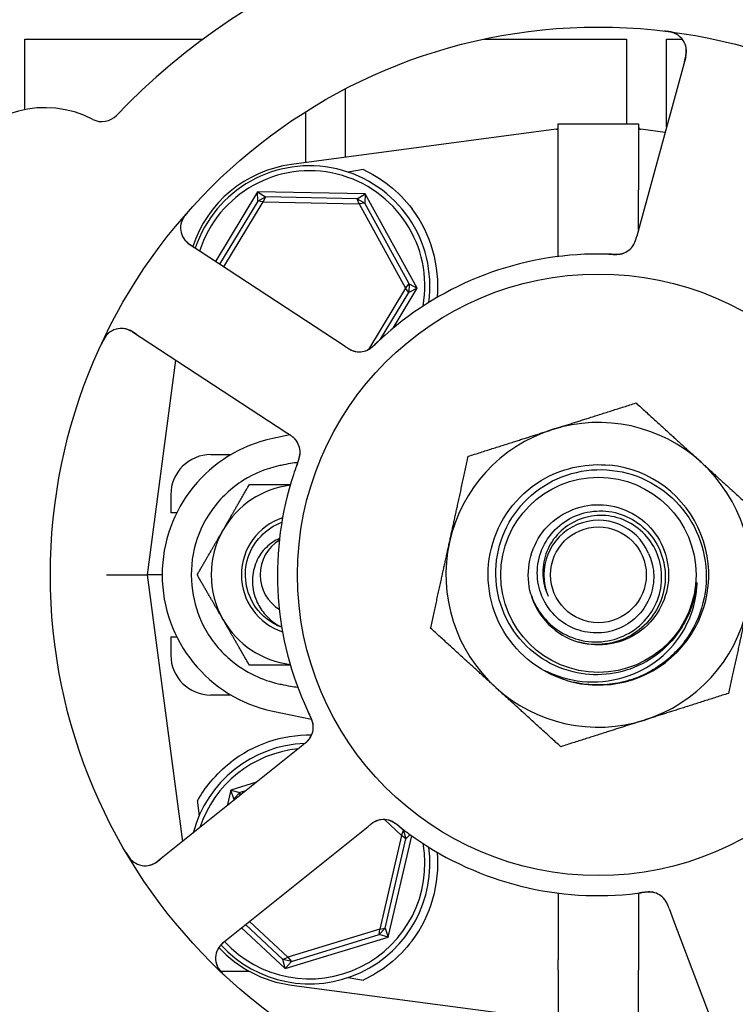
# Model space of a CAD drawing. Header units: inches. Extents: x 24 to 1128, y -69 to 748.
# Tile 625 of 656: x 740.16 to 742.39, y 606.33 to 609.4. Entities that reach past the tile are written whole.
import ezdxf

# ---------------------------------------------------------------- set-up
doc = ezdxf.new("R2010")
doc.units = ezdxf.units.IN
doc.header["$LTSCALE"] = 32
doc.header["$MEASUREMENT"] = 0
doc.layers.add('Visible (ANSI)', color=7, linetype='Continuous', lineweight=30)

msp = doc.modelspace()

# ---------------------------------------------------------------- linework, layer by layer
at = {"layer": 'Visible (ANSI)'}
for p, q in [((740.17313, 609.11849), (740.17313, 609.33853)), ((740.17313, 609.33853), (740.72912, 609.33853)), ((741.60478, 609.33853), (742.04813, 609.33853)), ((742.04813, 609.33853), (742.04813, 609.07478)), ((742.17313, 609.06487), (742.17313, 609.33853)), ((742.17313, 609.33853), (742.22153, 609.33853)), ((742.23274, 609.28339), (742.09081, 608.76308)), ((741.17313, 608.96994), (741.17313, 609.18357)), ((741.04813, 609.11173), (741.04813, 608.9533)), ((741.82889, 609.05724), (741.00401, 608.94743)), ((741.83567, 608.90117), (741.83567, 609.07478)), ((741.83567, 609.07478), (742.08567, 609.07478)), ((742.08567, 609.07478), (742.08567, 608.90117)), ((742.1683, 609.04714), (742.09245, 609.05724)), ((741.83539, 608.66065), (741.83539, 608.86907)), ((742.08595, 608.74526), (742.08595, 608.86907)), ((740.8988, 608.8625), (740.76751, 608.64537)), ((740.8988, 608.8625), (740.92313, 608.84637)), ((740.89942, 608.83332), (740.8988, 608.8625)), ((741.23432, 608.85569), (740.8988, 608.8625)), ((740.89942, 608.83332), (740.92313, 608.84637)), ((740.92313, 608.84637), (740.91621, 608.83089)), ((741.20936, 608.84057), (740.92313, 608.84637)), ((741.20936, 608.84057), (741.23432, 608.85569)), ((741.20936, 608.84057), (741.23252, 608.82657)), ((741.21565, 608.82482), (741.20936, 608.84057)), ((741.23432, 608.85569), (741.23252, 608.82657)), ((741.39619, 608.56173), (741.23432, 608.85569)), ((740.89942, 608.83332), (740.78058, 608.6368)), ((740.79366, 608.62822), (740.91621, 608.83089)), ((740.91621, 608.83089), (740.89942, 608.83332)), ((740.91621, 608.83089), (741.21565, 608.82482)), ((741.23252, 608.82657), (741.21565, 608.82482)), ((741.21565, 608.82482), (741.36011, 608.56246)), ((741.37061, 608.57578), (741.23252, 608.82657)), ((742.09081, 608.76308), (742.08031, 608.72458)), ((741.13814, 608.4023), (740.68715, 608.69807)), ((741.36011, 608.56246), (741.24439, 608.3711)), ((741.32074, 608.43696), (741.39619, 608.56173)), ((741.36011, 608.56246), (741.37061, 608.57578)), ((741.37006, 608.54872), (741.36011, 608.56246)), ((741.37061, 608.57578), (741.37006, 608.54872)), ((741.39619, 608.56173), (741.37006, 608.54872)), ((741.37061, 608.57578), (741.39619, 608.56173)), ((741.28184, 608.40282), (741.37006, 608.54872)), ((740.50892, 608.42631), (740.95991, 608.13053)), ((741.17149, 608.38043), (741.13814, 608.4023)), ((740.64354, 608.33802), (740.55442, 607.66853)), ((740.95991, 608.13053), (740.99328, 608.10865)), ((740.99932, 608.10466), (740.94612, 608.09345)), ((740.75349, 608.04353), (740.8167, 608.04353)), ((740.62849, 607.91853), (740.62849, 607.86228)), ((740.64704, 607.86228), (740.62849, 607.86228)), ((740.42832, 607.66853), (740.55442, 607.66853)), ((740.60142, 607.66853), (740.55442, 607.66853)), ((740.55442, 607.66853), (740.66507, 606.83734)), ((740.62849, 607.47478), (740.64704, 607.47478)), ((740.62849, 607.47478), (740.62849, 607.41853)), ((740.8167, 607.29353), (740.75349, 607.29353)), ((740.94612, 607.24361), (741.06684, 607.21817)), ((741.03974, 607.13797), (741.00864, 607.11301)), ((741.00864, 607.11301), (740.58798, 606.77549)), ((740.81534, 606.99751), (740.8041, 606.94889)), ((740.89499, 607.02182), (740.81534, 606.99751)), ((740.81534, 606.99751), (740.84348, 606.98976)), ((740.82501, 606.96998), (740.81534, 606.99751)), ((740.86213, 606.99545), (740.84348, 606.98976)), ((740.82501, 606.96998), (740.82379, 606.96469)), ((740.82501, 606.96998), (740.84348, 606.98976)), ((740.83186, 606.97117), (740.82501, 606.96998)), ((740.84348, 606.98976), (740.84243, 606.97965)), ((741.29389, 606.90565), (741.34712, 606.85596)), ((741.21203, 606.85952), (741.24315, 606.88449)), ((741.35296, 606.87189), (741.33763, 606.8862)), ((741.34712, 606.85596), (741.35296, 606.87189)), ((741.35296, 606.87189), (741.36086, 606.84601)), ((741.35296, 606.87189), (741.35729, 606.87108)), ((740.79137, 606.522), (741.21203, 606.85952)), ((741.34712, 606.85596), (741.27962, 606.56417)), ((741.29633, 606.56708), (741.36086, 606.84601)), ((741.306, 606.53955), (741.379, 606.8551)), ((741.36086, 606.84601), (741.34712, 606.85596)), ((741.37385, 606.85881), (741.36086, 606.84601)), ((741.83539, 606.67641), (741.83539, 606.46799)), ((742.08595, 606.67641), (742.08595, 606.46799)), ((742.18068, 606.62872), (742.19481, 606.59143)), ((740.84918, 606.56838), (740.98503, 606.44158)), ((740.86149, 606.57826), (740.97767, 606.46982)), ((740.99316, 606.47674), (740.8738, 606.58814)), ((741.27962, 606.56417), (740.99316, 606.47674)), ((741.29633, 606.56708), (741.27786, 606.5473)), ((741.27786, 606.5473), (741.27962, 606.56417)), ((741.27962, 606.56417), (741.29633, 606.56708)), ((741.29633, 606.56708), (741.306, 606.53955)), ((742.19481, 606.59143), (742.38582, 606.08706)), ((740.98503, 606.44158), (741.306, 606.53955)), ((741.00404, 606.46372), (741.27786, 606.5473)), ((741.306, 606.53955), (741.27786, 606.5473)), ((740.97767, 606.46982), (740.99316, 606.47674)), ((740.99316, 606.47674), (741.00404, 606.46372)), ((741.00404, 606.46372), (740.97767, 606.46982)), ((740.98503, 606.44158), (740.97767, 606.46982)), ((741.00404, 606.46372), (740.98503, 606.44158)), ((740.78328, 606.43228), (740.78328, 606.43228)), ((740.87367, 606.43228), (740.78398, 606.43228)), ((741.83567, 606.43589), (741.83567, 606.26228)), ((742.08567, 606.26228), (742.08567, 606.43589)), ((741.00401, 606.38963), (741.82889, 606.27982))]:
    msp.add_line(p, q, dxfattribs=at)
for radius in [1.7075, 0.9375, 0.30408, 0.14917]:
    msp.add_circle((741.96067, 607.66853), radius, dxfattribs=at)
for centre, radius, start, end in [((741.96067, 607.66853), 2.075, 84.99965, 136.48395), ((742.17245, 609.29984), 0.0625, 344.7418, 82.60325), ((740.23599, 608.79963), 0.325, 62.66113, 230.82247), ((740.41395, 609.14385), 0.0625, 242.66113, 316.3534), ((741.82786, 609.06498), 0.00781, 277.58266, 0), ((742.09348, 609.06498), 0.00781, 180, 262.41734), ((741.05349, 608.57571), 0.375, 97.58266, 161.98149), ((741.06067, 608.56853), 0.375, 352.17396, 161.65611), ((741.06067, 608.56853), 0.35938, 350.02465, 162.32065), ((741.06067, 608.56853), 0.4, 355.00108, 37.02739), ((740.72143, 608.75034), 0.0625, 138.88035, 236.7418), ((742.01688, 608.72954), 0.0625, 287.2706, 328.30345), ((741.96067, 607.66853), 1, 89.83299, 131.65061), ((740.47464, 608.37404), 0.0625, 56.7418, 154.60325), ((741.21574, 608.42615), 0.0625, 254.31583, 294.22862), ((741.96067, 607.66853), 0.475, 47.64769, 107.64769), ((741.96067, 607.66853), 0.475, 107.64769, 167.64769), ((741.03567, 607.66853), 0.43425, 101.9007, 258.0993), ((740.96896, 608.04986), 0.0625, 359.2706, 40.30345), ((740.75349, 607.91853), 0.125, 90, 180), ((741.96067, 607.66853), 0.34375, 256.81176, 84.08625), ((741.96067, 607.66853), 0.34375, 256.81176, 84.08625), ((741.96067, 607.66853), 0.475, 347.64769, 47.64769), ((741.96067, 607.66853), 1, 161.83299, 203.65061), ((741.03567, 607.66853), 0.2815, 97.18473, 150), ((741.03567, 607.66853), 0.18733, 108.38115, 251.61885), ((741.96067, 607.66853), 0.17, 22.97308, 202.97308), ((741.03567, 607.66853), 0.2815, 150, 210), ((741.03567, 607.66853), 0.12866, 122.48137, 237.51863), ((741.03567, 607.66853), 0.12866, 122.48137, 237.51863), ((741.96067, 607.66853), 0.475, 167.64769, 227.64769), ((741.96067, 607.66853), 0.21875, 196.09118, 253.65421), ((741.96067, 607.66853), 0.475, 287.64769, 347.64769), ((741.03567, 607.66853), 0.2815, 210, 262.81527), ((740.75349, 607.41853), 0.125, 180, 270), ((741.96067, 607.66853), 0.34375, 252.85926, 256.81176), ((741.96067, 607.66853), 0.475, 227.64769, 287.64769), ((741.00993, 607.19418), 0.0625, 326.31583, 6.22862), ((741.06067, 606.76853), 0.4, 89.10653, 128.18136), ((741.06067, 606.76853), 0.375, 92.20116, 165.29323), ((741.06067, 606.76853), 0.35938, 95.69755, 161.78605), ((741.29155, 606.84319), 0.0625, 71.2706, 112.30345), ((741.96067, 607.66853), 1, 233.83299, 275.65061), ((741.06067, 606.76853), 0.375, 222.58331, 7.82604), ((741.06067, 606.76853), 0.35938, 222.5485, 9.97535), ((740.54886, 606.82424), 0.0625, 210.88035, 308.7418), ((741.06067, 606.76853), 0.4, 322.97261, 4.99892), ((742.11801, 606.61774), 0.0625, 38.31583, 78.22862), ((740.35197, 606.37779), 0.325, 134.66113, 302.82247), ((740.83048, 606.47325), 0.0625, 128.7418, 226.60325), ((741.05349, 606.76135), 0.375, 222.75403, 262.41734)]:
    msp.add_arc(centre, radius, start, end, dxfattribs=at)
for centre, major_axis, start_param, end_param in [((744.0705, 609.16649), (-4.33091, -0.57653), 5.4224411, 5.4369311), ((744.0705, 606.17057), (-4.33091, 0.57653), 0.8462542, 0.8607442)]:
    msp.add_ellipse(centre, major_axis=major_axis, ratio=0.0429148, start_param=start_param, end_param=end_param, dxfattribs=at)
for points, knots in [([(742.20603, 609.35255), (742.20556, 609.35284), (742.20494, 609.35321), (742.20276, 609.35442), (742.20098, 609.35532), (742.19724, 609.35689), (742.19555, 609.35753), (742.19139, 609.3589), (742.18877, 609.35965), (742.18377, 609.36085), (742.18136, 609.36135), (742.17634, 609.36225), (742.17369, 609.36265), (742.16951, 609.36321), (742.16793, 609.36341), (742.16631, 609.3636)], [0.10313051, 0.10313051, 0.10313051, 0.10313051, 0.11603195, 0.11603195, 0.14472133, 0.14472133, 0.16305354, 0.16305354, 0.18481804, 0.18481804, 0.20320409, 0.20320409, 0.22373688, 0.22373688, 0.23709217, 0.23709217, 0.23709217, 0.23709217]), ([(742.2284, 609.26749), (742.22857, 609.26809), (742.22873, 609.26869), (742.22927, 609.27066), (742.22964, 609.27203), (742.23136, 609.27857), (742.23252, 609.28362), (742.23388, 609.2917), (742.23427, 609.29509), (742.23472, 609.30365), (742.23427, 609.30883), (742.23366, 609.31237), (742.2336, 609.31271), (742.23354, 609.31302)], [0, 0, 0, 0, 0.00480624, 0.00480624, 0.01589597, 0.01589597, 0.05833405, 0.05833405, 0.09384638, 0.09384638, 0.15340885, 0.15340885, 0.16065924, 0.16065924, 0.16065924, 0.16065924]), ([(741.22853, 608.9316), (741.25427, 608.9197), (741.28247, 608.90312), (741.3352, 608.86137), (741.35976, 608.83625), (741.38001, 608.80941)], [0.44734115, 0.44734115, 0.44734115, 0.44734115, 0.70623872, 0.70623872, 0.9622765, 0.9622765, 0.9622765, 0.9622765]), ([(741.83539, 608.86907), (741.83539, 608.86916), (741.83539, 608.86926), (741.83539, 608.86962), (741.83539, 608.86988), (741.83539, 608.87056), (741.83539, 608.87096), (741.8354, 608.87254), (741.83541, 608.87371), (741.83544, 608.87757), (741.83547, 608.88008), (741.83553, 608.88418), (741.83555, 608.88547), (741.83557, 608.88671)], [0.065326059, 0.065326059, 0.065326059, 0.065326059, 0.065886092, 0.065886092, 0.067505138, 0.067505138, 0.069967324, 0.069967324, 0.077104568, 0.077104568, 0.093330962, 0.093330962, 0.101340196, 0.101340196, 0.101340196, 0.101340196]), ([(742.08577, 608.88671), (742.08584, 608.88254), (742.08591, 608.8781), (742.08594, 608.87254), (742.08594, 608.87185), (742.08595, 608.87078), (742.08595, 608.87041), (742.08595, 608.8698), (742.08595, 608.86956), (742.08595, 608.86924), (742.08595, 608.86916), (742.08595, 608.86907)], [0.027184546, 0.027184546, 0.027184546, 0.027184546, 0.056924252, 0.056924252, 0.061161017, 0.061161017, 0.063446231, 0.063446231, 0.064876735, 0.064876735, 0.065401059, 0.065401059, 0.065401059, 0.065401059]), ([(740.68381, 608.80219), (740.68327, 608.80158), (740.68273, 608.80098), (740.68047, 608.79841), (740.6787, 608.79635), (740.67554, 608.79247), (740.67412, 608.79065), (740.67115, 608.78661), (740.66958, 608.78432), (740.66723, 608.78056), (740.66633, 608.77899), (740.66473, 608.77599), (740.66404, 608.77454), (740.66278, 608.77165), (740.66223, 608.77021), (740.66162, 608.76841), (740.66145, 608.76789), (740.66132, 608.76746)], [0, 0, 0, 0, 0.00673636, 0.00673636, 0.02806078, 0.02806078, 0.0453371, 0.0453371, 0.06652159, 0.06652159, 0.08352225, 0.08352225, 0.10158901, 0.10158901, 0.12223493, 0.12223493, 0.13206643, 0.13206643, 0.13206643, 0.13206643]), ([(740.66666, 608.72023), (740.66699, 608.71964), (740.66742, 608.71893), (740.66923, 608.71608), (740.67068, 608.71405), (740.6752, 608.70884), (740.67827, 608.70578), (740.68466, 608.70037), (740.68781, 608.69797), (740.69263, 608.69457), (740.69409, 608.69357), (740.69732, 608.69141), (740.69911, 608.69023), (740.70088, 608.68907)], [0.11682073, 0.11682073, 0.11682073, 0.11682073, 0.13209763, 0.13209763, 0.17640845, 0.17640845, 0.22121697, 0.22121697, 0.25582457, 0.25582457, 0.27005755, 0.27005755, 0.2865375, 0.2865375, 0.2865375, 0.2865375]), ([(742.06598, 608.69088), (742.06616, 608.6911), (742.06634, 608.69134), (742.06703, 608.69227), (742.06756, 608.69302), (742.06904, 608.69522), (742.06998, 608.69675), (742.07256, 608.70143), (742.07409, 608.70486), (742.07645, 608.71123), (742.07739, 608.71418), (742.07821, 608.71702)], [0.094581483, 0.094581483, 0.094581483, 0.094581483, 0.09763665, 0.09763665, 0.105884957, 0.105884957, 0.120706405, 0.120706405, 0.149461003, 0.149461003, 0.172558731, 0.172558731, 0.172558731, 0.172558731]), ([(742.06953, 608.69587), (742.06953, 608.69587), (742.06954, 608.69587), (742.06956, 608.6959), (742.06959, 608.69596), (742.06977, 608.69624), (742.06993, 608.6965), (742.0707, 608.69776), (742.07166, 608.69946), (742.07285, 608.70192), (742.07315, 608.70256), (742.0747, 608.70607), (742.07586, 608.70924), (742.07761, 608.71492), (742.07813, 608.7167), (742.07892, 608.71951), (742.07919, 608.72049), (742.07973, 608.72247), (742.08001, 608.7235), (742.08029, 608.72452)], [0.05598665, 0.05598665, 0.05598665, 0.05598665, 0.056873, 0.056873, 0.0600697, 0.0600697, 0.06858048, 0.06858048, 0.09786866, 0.09786866, 0.10758076, 0.10758076, 0.14991048, 0.14991048, 0.16694482, 0.16694482, 0.17567446, 0.17567446, 0.18444701, 0.18444701, 0.18444701, 0.18444701]), ([(742.00118, 608.66771), (741.9932, 608.66802), (741.98191, 608.66835), (741.97198, 608.66847), (741.96907, 608.6685), (741.96626, 608.66852), (741.96358, 608.66853)], [0.48416631, 0.48416631, 0.48416631, 0.48416631, 0.88318571, 0.88318571, 0.88318571, 1, 1, 1, 1]), ([(741.99307, 608.668), (741.99634, 608.6679), (741.99959, 608.66778), (742.00556, 608.66764), (742.00829, 608.66761), (742.01339, 608.66765), (742.0158, 608.66771), (742.01973, 608.66789), (742.02135, 608.66799), (742.02487, 608.66829), (742.02668, 608.66849), (742.02993, 608.66895), (742.03135, 608.6692), (742.03459, 608.66986), (742.03619, 608.67028), (742.03895, 608.67113), (742.04019, 608.67157), (742.04122, 608.67198)], [0, 0, 0, 0, 0.02532919, 0.02532919, 0.04592781, 0.04592781, 0.06431613, 0.06431613, 0.07801539, 0.07801539, 0.09688899, 0.09688899, 0.1175537, 0.1175537, 0.15067695, 0.15067695, 0.17984281, 0.17984281, 0.17984281, 0.17984281]), ([(742.00119, 608.66771), (742.00209, 608.66767), (742.00299, 608.66763), (742.0048, 608.66756), (742.00572, 608.66753), (742.00907, 608.66741), (742.01156, 608.66735), (742.01647, 608.66735), (742.01893, 608.66742), (742.02262, 608.66763), (742.024, 608.66775), (742.02722, 608.6681), (742.02892, 608.66836), (742.03152, 608.66886), (742.03254, 608.66909), (742.0345, 608.66958), (742.03544, 608.66986), (742.03613, 608.67007), (742.03625, 608.67011), (742.03625, 608.67011)], [0, 0, 0, 0, 0.00712604, 0.00712604, 0.01419238, 0.01419238, 0.03284312, 0.03284312, 0.05207098, 0.05207098, 0.06472354, 0.06472354, 0.08419423, 0.08419423, 0.09866358, 0.09866358, 0.11516786, 0.11516786, 0.12167905, 0.12167905, 0.12167905, 0.12167905]), ([(740.5227, 608.41727), (740.52219, 608.41761), (740.52167, 608.41795), (740.51996, 608.41907), (740.51877, 608.41984), (740.51308, 608.4235), (740.50863, 608.42616), (740.50138, 608.42996), (740.49827, 608.43137), (740.49026, 608.43445), (740.4852, 608.43562), (740.48165, 608.43614), (740.4813, 608.43618), (740.48099, 608.43622)], [0, 0, 0, 0, 0.00480624, 0.00480624, 0.01589597, 0.01589597, 0.05833406, 0.05833406, 0.09384639, 0.09384639, 0.15340885, 0.15340885, 0.16065924, 0.16065924, 0.16065924, 0.16065924]), ([(740.4349, 608.42228), (740.43447, 608.42191), (740.43393, 608.42144), (740.4321, 608.41974), (740.4307, 608.41833), (740.42805, 608.41525), (740.42692, 608.41384), (740.42433, 608.41031), (740.42281, 608.40805), (740.42012, 608.40366), (740.4189, 608.40153), (740.41649, 608.39704), (740.41529, 608.39464), (740.41347, 608.39083), (740.41279, 608.38939), (740.41211, 608.38791)], [0.10313051, 0.10313051, 0.10313051, 0.10313051, 0.11603194, 0.11603194, 0.14472132, 0.14472132, 0.16305353, 0.16305353, 0.18481803, 0.18481803, 0.20320409, 0.20320409, 0.22373688, 0.22373688, 0.23709216, 0.23709216, 0.23709216, 0.23709216]), ([(741.29608, 608.41574), (741.28891, 608.40936), (741.28008, 608.40126), (741.27298, 608.39454), (741.27136, 608.393), (741.26988, 608.39159), (741.26854, 608.3903)], [0, 0, 0, 0, 0.41999651, 0.41999651, 0.41999651, 0.51583384, 0.51583384, 0.51583384, 0.51583384]), ([(741.17163, 608.38034), (741.17244, 608.37981), (741.17327, 608.37927), (741.17486, 608.37823), (741.17564, 608.37772), (741.17792, 608.37625), (741.17938, 608.37532), (741.18175, 608.37386), (741.1827, 608.37329), (741.18635, 608.37115), (741.18871, 608.36993), (741.19238, 608.36822), (741.19427, 608.36746), (741.19714, 608.36649), (741.19794, 608.36624), (741.1991, 608.3659), (741.19955, 608.36578), (741.19975, 608.36573), (741.19977, 608.36572), (741.19977, 608.36572)], [0, 0, 0, 0, 0.00805947, 0.00805947, 0.01607833, 0.01607833, 0.0318321, 0.0318321, 0.04288224, 0.04288224, 0.07619177, 0.07619177, 0.108399, 0.108399, 0.12047641, 0.12047641, 0.12953115, 0.12953115, 0.13163232, 0.13163232, 0.13163232, 0.13163232]), ([(741.17846, 608.37591), (741.17935, 608.37535), (741.18025, 608.37479), (741.18381, 608.37265), (741.1866, 608.37111), (741.19201, 608.36851), (741.19469, 608.36742), (741.19892, 608.36602), (741.20055, 608.36556), (741.20277, 608.36503), (741.20344, 608.36488), (741.2042, 608.36473), (741.20434, 608.3647), (741.20447, 608.36467)], [0.016833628, 0.016833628, 0.016833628, 0.016833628, 0.024996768, 0.024996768, 0.048690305, 0.048690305, 0.071674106, 0.071674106, 0.086017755, 0.086017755, 0.092484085, 0.092484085, 0.093980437, 0.093980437, 0.093980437, 0.093980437]), ([(741.23544, 608.36683), (741.23594, 608.36701), (741.23646, 608.36721), (741.23788, 608.36777), (741.23885, 608.36819), (741.24044, 608.36895), (741.24086, 608.36916), (741.24252, 608.37001), (741.24393, 608.37079), (741.24689, 608.37263), (741.24835, 608.37359), (741.25104, 608.3755), (741.2522, 608.37635), (741.25544, 608.37884), (741.25768, 608.38067), (741.26178, 608.38419), (741.26367, 608.38587), (741.26794, 608.38977), (741.2703, 608.392), (741.27322, 608.39476), (741.27379, 608.3953), (741.27436, 608.39584)], [0.13529989, 0.13529989, 0.13529989, 0.13529989, 0.15041637, 0.15041637, 0.17862377, 0.17862377, 0.18801437, 0.18801437, 0.21370501, 0.21370501, 0.23365387, 0.23365387, 0.24706173, 0.24706173, 0.26969876, 0.26969876, 0.28871805, 0.28871805, 0.31389266, 0.31389266, 0.3199487, 0.3199487, 0.3199487, 0.3199487]), ([(741.24061, 608.3688), (741.24061, 608.3688), (741.24068, 608.36883), (741.24103, 608.36899), (741.24146, 608.36918), (741.24264, 608.36976), (741.24345, 608.37017), (741.24592, 608.37153), (741.24775, 608.37264), (741.251, 608.37489), (741.25235, 608.37589), (741.25477, 608.3778), (741.25581, 608.37864), (741.25853, 608.38095), (741.26025, 608.38248), (741.26375, 608.38571), (741.26555, 608.38743), (741.26768, 608.38948), (741.26808, 608.38986), (741.26848, 608.39024)], [0.07093315, 0.07093315, 0.07093315, 0.07093315, 0.07636583, 0.07636583, 0.08666451, 0.08666451, 0.09983228, 0.09983228, 0.12422953, 0.12422953, 0.14000404, 0.14000404, 0.15098747, 0.15098747, 0.16837574, 0.16837574, 0.18725582, 0.18725582, 0.19162474, 0.19162474, 0.19162474, 0.19162474]), ([(741.01726, 608.08953), (741.01726, 608.08953), (741.01725, 608.08953), (741.01723, 608.08956), (741.01719, 608.08961), (741.01698, 608.08987), (741.01677, 608.09011), (741.01581, 608.09122), (741.01449, 608.09266), (741.01252, 608.09456), (741.01201, 608.09503), (741.00915, 608.0976), (741.00649, 608.09968), (741.00163, 608.1031), (741.00009, 608.10414), (740.99767, 608.10576), (740.99682, 608.10632), (740.9951, 608.10745), (740.99421, 608.10804), (740.99333, 608.10861)], [0.05598665, 0.05598665, 0.05598665, 0.05598665, 0.056873, 0.056873, 0.06006969, 0.06006969, 0.06858048, 0.06858048, 0.09786866, 0.09786866, 0.10758076, 0.10758076, 0.14991048, 0.14991048, 0.16694481, 0.16694481, 0.17567446, 0.17567446, 0.18444701, 0.18444701, 0.18444701, 0.18444701]), ([(741.0209, 608.08461), (741.02074, 608.08484), (741.02057, 608.08509), (741.0199, 608.08603), (741.01935, 608.08677), (741.01772, 608.08886), (741.01655, 608.09022), (741.0129, 608.09413), (741.01011, 608.09664), (741.00478, 608.10086), (741.00226, 608.10266), (740.99982, 608.10432)], [0.094581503, 0.094581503, 0.094581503, 0.094581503, 0.09763667, 0.09763667, 0.105884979, 0.105884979, 0.120706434, 0.120706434, 0.149461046, 0.149461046, 0.17255876, 0.17255876, 0.17255876, 0.17255876]), ([(741.02013, 608.0082), (741.02124, 608.01128), (741.02235, 608.01433), (741.02433, 608.01997), (741.0252, 608.02255), (741.02675, 608.02741), (741.02743, 608.02972), (741.02847, 608.03352), (741.02887, 608.03509), (741.02968, 608.03853), (741.03005, 608.04032), (741.03062, 608.04355), (741.03082, 608.04498), (741.03119, 608.04826), (741.03128, 608.04991), (741.03133, 608.0528), (741.03129, 608.05411), (741.03123, 608.05522)], [0, 0, 0, 0, 0.02532917, 0.02532917, 0.0459278, 0.0459278, 0.06431611, 0.06431611, 0.0780154, 0.0780154, 0.09688899, 0.09688899, 0.11755371, 0.11755371, 0.15067697, 0.15067697, 0.17984281, 0.17984281, 0.17984281, 0.17984281]), ([(741.02292, 608.01583), (741.02323, 608.01668), (741.02354, 608.01751), (741.02417, 608.01922), (741.02449, 608.02008), (741.02563, 608.02323), (741.02646, 608.02558), (741.02798, 608.03025), (741.02867, 608.03261), (741.02961, 608.03619), (741.02993, 608.03754), (741.03059, 608.04071), (741.03087, 608.0424), (741.0312, 608.04503), (741.03129, 608.04607), (741.03143, 608.04809), (741.03145, 608.04907), (741.03147, 608.04979), (741.03147, 608.04992), (741.03147, 608.04992)], [0, 0, 0, 0, 0.00712604, 0.00712604, 0.01419238, 0.01419238, 0.03284312, 0.03284312, 0.05207098, 0.05207098, 0.06472354, 0.06472354, 0.08419423, 0.08419423, 0.09866358, 0.09866358, 0.11516786, 0.11516786, 0.12167905, 0.12167905, 0.12167905, 0.12167905]), ([(740.96413, 608.00801), (740.92535, 607.99948), (740.8883, 607.98431), (740.81649, 607.93921), (740.78341, 607.90805), (740.73085, 607.83467), (740.71194, 607.79309), (740.69143, 607.7066), (740.68941, 607.66261), (740.70092, 607.58166), (740.71244, 607.54504), (740.75002, 607.4708), (740.77801, 607.43491), (740.83575, 607.3849), (740.86206, 607.36772), (740.91391, 607.34312), (740.93867, 607.33465), (740.96413, 607.32905)], [0.0387673, 0.0387673, 0.0387673, 0.0387673, 0.3419099, 0.3419099, 0.6849077, 0.6849077, 1.029663, 1.029663, 1.3621369, 1.3621369, 1.6526244, 1.6526244, 1.9961754, 1.9961754, 2.2345824, 2.2345824, 2.4334495, 2.4334495, 2.4334495, 2.4334495]), ([(741.02395, 608.01889), (741.01648, 608.01781), (741.00903, 608.01663), (740.99188, 608.01368), (740.98221, 608.01183), (740.96975, 608.00923), (740.96694, 608.00863), (740.96413, 608.00801)], [0.1231004, 0.1231004, 0.1231004, 0.1231004, 0.18059107, 0.18059107, 0.25560221, 0.25560221, 0.27753231, 0.27753231, 0.27753231, 0.27753231]), ([(741.02291, 608.01582), (741.02015, 608.00832), (741.01634, 607.99769), (741.01317, 607.98828), (741.01224, 607.98553), (741.01135, 607.98286), (741.01052, 607.98032)], [0.48416631, 0.48416631, 0.48416631, 0.48416631, 0.88318571, 0.88318571, 0.88318571, 1, 1, 1, 1]), ([(741.85936, 607.34005), (741.77372, 607.36646), (741.69943, 607.4278), (741.65729, 607.50689), (741.61517, 607.58595), (741.60569, 607.68179), (741.6315, 607.76757), (741.6573, 607.85332), (741.71805, 607.92798), (741.79676, 607.97068), (741.85721, 608.00348), (741.92771, 608.01711), (741.9961, 608.01028)], [5.0115512, 5.0115512, 5.0115512, 5.0115512, 5.7936548, 5.7936548, 5.7936548, 6.5754431, 6.5754431, 6.5754431, 7.3569225, 7.3569225, 7.3569225, 7.9571961, 7.9571961, 7.9571961, 7.9571961]), ([(742.08293, 607.38452), (742.05174, 607.37046), (742.01844, 607.36167), (741.95012, 607.35529), (741.91557, 607.3578), (741.84243, 607.37548), (741.80499, 607.39276), (741.7386, 607.44082), (741.71035, 607.47122), (741.6669, 607.54135), (741.65221, 607.58045), (741.63855, 607.66234), (741.63982, 607.70436), (741.6584, 607.78583), (741.67563, 607.82446), (741.72406, 607.89321), (741.75486, 607.92259), (741.82621, 607.96809), (741.86612, 607.98367), (741.94992, 607.99876), (741.99303, 607.99802), (742.0768, 607.98005), (742.11664, 607.96289), (742.18776, 607.91416), (742.21829, 607.88297), (742.26587, 607.81043), (742.28237, 607.76974), (742.29895, 607.68405), (742.29876, 607.63987), (742.28146, 607.55378), (742.2644, 607.51273), (742.21541, 607.43923), (742.18386, 607.40753), (742.14714, 607.38276)], [-5.0704915, -5.0704915, -5.0704915, -5.0704915, -4.8092414, -4.8092414, -4.5465572, -4.5465572, -4.2346915, -4.2346915, -3.9208419, -3.9208419, -3.6050086, -3.6050086, -3.2871921, -3.2871921, -2.9673924, -2.9673924, -2.64561, -2.64561, -2.321845, -2.321845, -1.9960977, -1.9960977, -1.6683683, -1.6683683, -1.3386572, -1.3386572, -1.0069646, -1.0069646, -0.6732907, -0.6732907, -0.3376357, -0.3376357, 0, 0, 0, 0]), ([(741.75049, 607.6079), (741.73276, 607.66936), (741.74376, 607.73848), (741.77969, 607.79141), (741.81562, 607.84433), (741.8758, 607.88005), (741.93947, 607.88625), (742.00313, 607.89245), (742.06906, 607.86901), (742.11453, 607.82403), (742.15999, 607.77904), (742.18413, 607.71336), (742.1786, 607.64964), (742.17308, 607.58593), (742.13801, 607.52538), (742.08549, 607.48889), (742.03297, 607.4524), (741.96401, 607.44065), (741.90237, 607.45769), (741.90128, 607.45799), (741.90019, 607.4583), (741.89911, 607.45862)], [16.9979155, 16.9979155, 16.9979155, 16.9979155, 17.8752194, 17.8752194, 17.8752194, 18.7524691, 18.7524691, 18.7524691, 19.6296647, 19.6296647, 19.6296647, 20.5068064, 20.5068064, 20.5068064, 21.3838943, 21.3838943, 21.3838943, 22.2609286, 22.2609286, 22.2609286, 22.2764365, 22.2764365, 22.2764365, 22.2764365]), ([(741.75049, 607.6079), (741.75677, 607.58868), (741.76568, 607.57042), (741.78821, 607.53706), (741.80166, 607.52211), (741.83828, 607.49136), (741.86283, 607.47781), (741.91541, 607.46107), (741.94288, 607.45792), (741.99711, 607.46238), (742.02334, 607.46981), (742.0711, 607.49421), (742.09223, 607.51082), (742.12661, 607.55098), (742.13964, 607.57404), (742.15592, 607.62352), (742.15914, 607.64942), (742.15542, 607.7006), (742.14865, 607.7254), (742.12608, 607.77063), (742.11062, 607.79068), (742.07311, 607.82341), (742.05152, 607.83587), (742.00511, 607.85161), (741.98079, 607.85487), (741.93265, 607.85181), (741.9093, 607.84566), (741.86665, 607.82484), (741.8477, 607.8105), (741.8167, 607.77559), (741.80483, 607.75546), (741.78971, 607.7121), (741.78646, 607.68935), (741.78894, 607.64427), (741.79451, 607.62237), (741.80415, 607.60218)], [-3.1722778, -3.1722778, -3.1722778, -3.1722778, -3.0186699, -3.0186699, -2.8665315, -2.8665315, -2.6554083, -2.6554083, -2.4471425, -2.4471425, -2.2417348, -2.2417348, -2.0391858, -2.0391858, -1.8394961, -1.8394961, -1.6426663, -1.6426663, -1.4486971, -1.4486971, -1.2575891, -1.2575891, -1.0693429, -1.0693429, -0.8839593, -0.8839593, -0.7014387, -0.7014387, -0.5217818, -0.5217818, -0.3449893, -0.3449893, -0.1710619, -0.1710619, 0, 0, 0, 0]), ([(742.11719, 607.73488), (742.12581, 607.71631), (742.131, 607.69633), (742.13427, 607.65341), (742.13154, 607.63078), (742.11751, 607.58756), (742.10623, 607.56742), (742.07644, 607.53234), (742.05813, 607.51782), (742.01673, 607.49644), (741.99398, 607.48989), (741.94698, 607.48581), (741.92317, 607.48843), (741.8776, 607.5027), (741.85631, 607.51432), (741.81914, 607.54521), (741.80369, 607.56428), (741.78078, 607.6075), (741.77365, 607.63129), (741.76884, 607.68054), (741.77132, 607.70555), (741.78577, 607.75349), (741.7977, 607.77593), (741.82965, 607.81523), (741.84945, 607.83164), (741.89445, 607.85611), (741.91927, 607.86385), (741.97077, 607.86945), (741.99697, 607.86715), (742.04729, 607.85258), (742.0709, 607.84036), (742.11236, 607.80741), (742.12974, 607.7869), (742.15584, 607.74016), (742.16422, 607.71431), (742.17066, 607.66057), (742.16856, 607.63319), (742.15395, 607.58048), (742.14146, 607.55569), (742.10755, 607.51203), (742.08637, 607.49366), (742.03791, 607.46588), (742.01105, 607.45684), (741.95509, 607.44949), (741.92652, 607.45135), (741.89911, 607.45862)], [-4.2480515, -4.2480515, -4.2480515, -4.2480515, -4.0909216, -4.0909216, -3.9177275, -3.9177275, -3.7423694, -3.7423694, -3.5648477, -3.5648477, -3.385163, -3.385163, -3.2033156, -3.2033156, -3.0193061, -3.0193061, -2.8331349, -2.8331349, -2.6448024, -2.6448024, -2.4543091, -2.4543091, -2.2616553, -2.2616553, -2.0668416, -2.0668416, -1.8698684, -1.8698684, -1.6707361, -1.6707361, -1.469445, -1.469445, -1.2659958, -1.2659958, -1.0603886, -1.0603886, -0.8526241, -0.8526241, -0.6427026, -0.6427026, -0.4306244, -0.4306244, -0.2163901, -0.2163901, 0, 0, 0, 0]), ([(740.97431, 607.50494), (740.94164, 607.51736), (740.91255, 607.53934), (740.89245, 607.56797), (740.86127, 607.61237), (740.85248, 607.67168), (740.86943, 607.72321), (740.88573, 607.77275), (740.92544, 607.81396), (740.97419, 607.83237)], [0.3590141, 0.3590141, 0.3590141, 0.3590141, 0.9586618, 0.9586618, 0.9586618, 1.888606, 1.888606, 1.888606, 2.7825786, 2.7825786, 2.7825786, 2.7825786]), ([(740.96708, 607.78155), (740.95184, 607.77507), (740.93796, 607.76576), (740.91285, 607.74138), (740.90234, 607.72605), (740.88724, 607.6914), (740.88313, 607.67227), (740.88226, 607.63256), (740.88588, 607.61235), (740.89874, 607.57893), (740.90635, 607.56537), (740.92543, 607.54038), (740.9369, 607.52916), (740.94976, 607.5197)], [0.00667477, 0.00667477, 0.00667477, 0.00667477, 0.13293721, 0.13293721, 0.27303158, 0.27303158, 0.42028212, 0.42028212, 0.57468721, 0.57468721, 0.69201491, 0.69201491, 0.81309505, 0.81309505, 0.81309505, 0.81309505]), ([(742.26773, 607.63208), (742.26807, 607.6374), (742.26811, 607.64141), (742.26795, 607.64336), (742.26792, 607.64364), (742.26786, 607.64388), (742.26785, 607.64394), (742.26782, 607.644), (742.26781, 607.64402), (742.26779, 607.64404), (742.26778, 607.64404), (742.26776, 607.64405), (742.26775, 607.64405), (742.26774, 607.64405), (742.26773, 607.64405), (742.2677, 607.64403), (742.26769, 607.64402), (742.26764, 607.64394), (742.2676, 607.64384), (742.26747, 607.64344), (742.26739, 607.64306), (742.26702, 607.6412), (742.26666, 607.63866), (742.26469, 607.625), (742.26141, 607.60074), (742.25142, 607.57095)], [-0.37606241, -0.37606241, -0.37606241, -0.37606241, -0.30741129, -0.30741129, -0.29779295, -0.29779295, -0.29494673, -0.29494673, -0.2937317, -0.2937317, -0.29301265, -0.29301265, -0.29238719, -0.29238719, -0.29165629, -0.29165629, -0.29047649, -0.29047649, -0.28622321, -0.28622321, -0.27736006, -0.27736006, -0.23942142, -0.23942142, 0, 0, 0, 0]), ([(741.80482, 607.36497), (741.84312, 607.34761), (741.88428, 607.33749), (741.96941, 607.33294), (742.0126, 607.33902), (742.09338, 607.36728), (742.13029, 607.38889), (742.193, 607.44461), (742.21841, 607.47795), (742.2545, 607.55182), (742.26511, 607.59149), (742.26773, 607.63208)], [-1.5992336, -1.5992336, -1.5992336, -1.5992336, -1.2791425, -1.2791425, -0.9499666, -0.9499666, -0.6270496, -0.6270496, -0.3103934, -0.3103934, 0, 0, 0, 0]), ([(742.25142, 607.57095), (742.24484, 607.55137), (742.23642, 607.53253), (742.21414, 607.49356), (742.19972, 607.47398), (742.15484, 607.42593), (742.12078, 607.40157), (742.08293, 607.38452)], [-0.65841937, -0.65841937, -0.65841937, -0.65841937, -0.50117447, -0.50117447, -0.31635325, -0.31635325, 0, 0, 0, 0]), ([(741.85936, 607.34005), (741.82862, 607.34957), (741.8072, 607.36116), (741.79621, 607.3676), (741.79426, 607.36884), (741.79312, 607.36969), (741.79291, 607.36986), (741.79274, 607.37003), (741.79271, 607.37008), (741.79267, 607.37013), (741.79266, 607.37015), (741.79265, 607.37017), (741.79265, 607.37018), (741.79265, 607.3702), (741.79266, 607.3702), (741.79267, 607.37022), (741.79267, 607.37022), (741.7927, 607.37023), (741.79271, 607.37024), (741.79279, 607.37024), (741.79288, 607.37022), (741.79425, 607.36987), (741.79873, 607.36773), (741.80482, 607.36497)], [-0.32425255, -0.32425255, -0.32425255, -0.32425255, -0.13434383, -0.13434383, -0.07553483, -0.07553483, -0.06406424, -0.06406424, -0.06072925, -0.06072925, -0.05932586, -0.05932586, -0.05850628, -0.05850628, -0.05780445, -0.05780445, -0.05699234, -0.05699234, -0.05569314, -0.05569314, -0.05100977, -0.05100977, 0, 0, 0, 0]), ([(742.14714, 607.38276), (742.12705, 607.36921), (742.10556, 607.35787), (742.06019, 607.33986), (742.03642, 607.33332), (741.96896, 607.32245), (741.92477, 607.32393), (741.88224, 607.33385)], [-0.70402922, -0.70402922, -0.70402922, -0.70402922, -0.51973951, -0.51973951, -0.33275492, -0.33275492, 0, 0, 0, 0]), ([(740.96413, 607.32905), (740.96692, 607.32844), (740.96971, 607.32784), (740.98218, 607.32523), (740.99187, 607.32338), (741.00908, 607.32042), (741.01656, 607.31924), (741.02406, 607.31816)], [0.04807073, 0.04807073, 0.04807073, 0.04807073, 0.06985523, 0.06985523, 0.14510353, 0.14510353, 0.20287692, 0.20287692, 0.20287692, 0.20287692]), ([(741.04466, 607.26737), (741.04851, 607.25857), (741.05349, 607.24768), (741.05769, 607.23885), (741.05865, 607.23684), (741.05953, 607.23499), (741.06034, 607.23331)], [0, 0, 0, 0, 0.41999651, 0.41999651, 0.41999651, 0.51583384, 0.51583384, 0.51583384, 0.51583384]), ([(741.07243, 607.19458), (741.07242, 607.19511), (741.07239, 607.19566), (741.0723, 607.19719), (741.0722, 607.19825), (741.07197, 607.19999), (741.0719, 607.20045), (741.0716, 607.20229), (741.07129, 607.20388), (741.07046, 607.20726), (741.07, 607.20895), (741.06902, 607.2121), (741.06856, 607.21346), (741.0672, 607.21731), (741.06615, 607.22001), (741.06407, 607.225), (741.06305, 607.22732), (741.06067, 607.23258), (741.05927, 607.23551), (741.05755, 607.23915), (741.05721, 607.23985), (741.05688, 607.24056)], [0.13529987, 0.13529987, 0.13529987, 0.13529987, 0.15041628, 0.15041628, 0.17862374, 0.17862374, 0.18801436, 0.18801436, 0.213705, 0.213705, 0.23365386, 0.23365386, 0.24706171, 0.24706171, 0.26969874, 0.26969874, 0.28871803, 0.28871803, 0.31389263, 0.31389263, 0.31994869, 0.31994869, 0.31994869, 0.31994869]), ([(741.07216, 607.2001), (741.07216, 607.2001), (741.07216, 607.20018), (741.07211, 607.20057), (741.07206, 607.20104), (741.07188, 607.20233), (741.07174, 607.20323), (741.07121, 607.206), (741.07072, 607.20808), (741.06958, 607.21187), (741.06905, 607.21347), (741.06798, 607.21636), (741.0675, 607.21761), (741.06615, 607.2209), (741.06522, 607.22301), (741.06323, 607.22734), (741.06215, 607.22959), (741.06086, 607.23225), (741.06062, 607.23274), (741.06038, 607.23324)], [0.07093315, 0.07093315, 0.07093315, 0.07093315, 0.07636582, 0.07636582, 0.08666451, 0.08666451, 0.09983227, 0.09983227, 0.12422951, 0.12422951, 0.14000403, 0.14000403, 0.15098746, 0.15098746, 0.16837573, 0.16837573, 0.18725581, 0.18725581, 0.19162474, 0.19162474, 0.19162474, 0.19162474]), ([(741.03987, 607.13807), (741.04063, 607.13868), (741.0414, 607.13929), (741.04288, 607.14049), (741.0436, 607.14107), (741.04571, 607.14278), (741.04704, 607.14389), (741.04916, 607.14569), (741.05, 607.14642), (741.05316, 607.14923), (741.05505, 607.15109), (741.05781, 607.15406), (741.05912, 607.15562), (741.06093, 607.15805), (741.06141, 607.15873), (741.06209, 607.15973), (741.06234, 607.16012), (741.06246, 607.1603), (741.06247, 607.16032), (741.06247, 607.16032)], [0, 0, 0, 0, 0.00805947, 0.00805947, 0.01607833, 0.01607833, 0.0318321, 0.0318321, 0.04288224, 0.04288224, 0.07619177, 0.07619177, 0.108399, 0.108399, 0.1204764, 0.1204764, 0.12953115, 0.12953115, 0.13163231, 0.13163231, 0.13163231, 0.13163231]), ([(741.0462, 607.1432), (741.047, 607.14387), (741.04781, 607.14455), (741.05095, 607.14728), (741.05328, 607.14945), (741.05742, 607.1538), (741.05928, 607.15601), (741.06192, 607.1596), (741.06286, 607.16101), (741.06405, 607.16295), (741.0644, 607.16354), (741.06478, 607.16422), (741.06485, 607.16434), (741.06492, 607.16446)], [0.016833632, 0.016833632, 0.016833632, 0.016833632, 0.024996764, 0.024996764, 0.048690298, 0.048690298, 0.071674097, 0.071674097, 0.086017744, 0.086017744, 0.092484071, 0.092484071, 0.093980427, 0.093980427, 0.093980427, 0.093980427]), ([(740.71174, 606.96411), (740.7229, 606.98402), (740.73691, 607.00482), (740.7711, 607.04588), (740.79178, 607.06594), (740.81341, 607.08295)], [0.49640247, 0.49640247, 0.49640247, 0.49640247, 0.68798762, 0.68798762, 0.89549896, 0.89549896, 0.89549896, 0.89549896]), ([(741.26874, 606.90139), (741.26874, 606.90139), (741.26874, 606.90138), (741.26871, 606.90137), (741.26864, 606.90135), (741.26834, 606.90122), (741.26805, 606.90111), (741.26669, 606.90053), (741.26491, 606.89973), (741.2625, 606.89844), (741.26189, 606.8981), (741.25857, 606.89617), (741.25576, 606.89428), (741.25101, 606.89071), (741.24955, 606.88958), (741.24725, 606.88777), (741.24646, 606.88714), (741.24485, 606.88585), (741.24402, 606.88519), (741.2432, 606.88453)], [0.05598665, 0.05598665, 0.05598665, 0.05598665, 0.05687301, 0.05687301, 0.0600697, 0.0600697, 0.06858049, 0.06858049, 0.09786867, 0.09786867, 0.10758076, 0.10758076, 0.14991049, 0.14991049, 0.16694482, 0.16694482, 0.17567446, 0.17567446, 0.18444701, 0.18444701, 0.18444701, 0.18444701]), ([(741.27455, 606.90333), (741.27428, 606.90325), (741.27399, 606.90317), (741.27289, 606.90282), (741.27201, 606.90253), (741.26953, 606.90162), (741.26787, 606.90093), (741.26303, 606.89866), (741.25977, 606.89679), (741.25411, 606.89302), (741.25163, 606.89118), (741.24929, 606.88937)], [0.094581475, 0.094581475, 0.094581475, 0.094581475, 0.097636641, 0.097636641, 0.105884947, 0.105884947, 0.120706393, 0.120706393, 0.149460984, 0.149460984, 0.172558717, 0.172558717, 0.172558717, 0.172558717]), ([(741.34698, 606.87898), (741.3444, 606.88099), (741.34184, 606.88299), (741.33709, 606.88662), (741.3349, 606.88825), (741.33075, 606.89122), (741.32877, 606.89258), (741.32548, 606.89475), (741.32411, 606.89561), (741.32109, 606.89744), (741.3195, 606.89834), (741.31661, 606.89988), (741.31531, 606.90052), (741.3123, 606.90189), (741.31076, 606.90248), (741.30802, 606.90342), (741.30677, 606.90379), (741.3057, 606.90407)], [0, 0, 0, 0, 0.0253292, 0.0253292, 0.04592782, 0.04592782, 0.06431613, 0.06431613, 0.07801539, 0.07801539, 0.09688899, 0.09688899, 0.11755369, 0.11755369, 0.15067695, 0.15067695, 0.17984281, 0.17984281, 0.17984281, 0.17984281]), ([(741.34059, 606.88399), (741.33988, 606.88455), (741.33918, 606.88511), (741.33775, 606.88624), (741.33703, 606.8868), (741.33439, 606.88886), (741.3324, 606.89038), (741.32844, 606.89326), (741.32641, 606.89466), (741.32329, 606.89665), (741.32211, 606.89737), (741.3193, 606.89898), (741.31777, 606.89977), (741.31538, 606.90089), (741.31442, 606.90131), (741.31254, 606.90206), (741.31162, 606.90239), (741.31093, 606.90262), (741.31081, 606.90266), (741.31081, 606.90266)], [0, 0, 0, 0, 0.00712604, 0.00712604, 0.01419238, 0.01419238, 0.03284312, 0.03284312, 0.05207098, 0.05207098, 0.06472354, 0.06472354, 0.08419423, 0.08419423, 0.09866358, 0.09866358, 0.11516786, 0.11516786, 0.12167905, 0.12167905, 0.12167905, 0.12167905]), ([(741.3406, 606.88399), (741.34687, 606.87904), (741.35581, 606.87214), (741.36377, 606.86621), (741.36611, 606.86448), (741.36837, 606.86281), (741.37053, 606.86123)], [0.48416631, 0.48416631, 0.48416631, 0.48416631, 0.88318571, 0.88318571, 0.88318571, 1, 1, 1, 1]), ([(740.48792, 606.80449), (740.48834, 606.80378), (740.48874, 606.80309), (740.49049, 606.80014), (740.4919, 606.79782), (740.49461, 606.79361), (740.4959, 606.7917), (740.49883, 606.78763), (740.50052, 606.78543), (740.50337, 606.78204), (740.50459, 606.78069), (740.50695, 606.77824), (740.50811, 606.77714), (740.51047, 606.77505), (740.51167, 606.77408), (740.51319, 606.77294), (740.51364, 606.77262), (740.51401, 606.77236)], [0, 0, 0, 0, 0.00673636, 0.00673636, 0.02806078, 0.02806078, 0.0453371, 0.0453371, 0.06652159, 0.06652159, 0.08352226, 0.08352226, 0.10158901, 0.10158901, 0.12223493, 0.12223493, 0.13206643, 0.13206643, 0.13206643, 0.13206643]), ([(740.56058, 606.76285), (740.56124, 606.76298), (740.56204, 606.76317), (740.56532, 606.764), (740.5677, 606.76476), (740.57405, 606.76745), (740.5779, 606.76942), (740.58502, 606.77383), (740.58828, 606.77608), (740.593, 606.77962), (740.5944, 606.7807), (740.59746, 606.7831), (740.59913, 606.78444), (740.60078, 606.78576)], [0.11682073, 0.11682073, 0.11682073, 0.11682073, 0.13209763, 0.13209763, 0.17640845, 0.17640845, 0.22121696, 0.22121696, 0.25582457, 0.25582457, 0.27005755, 0.27005755, 0.2865375, 0.2865375, 0.2865375, 0.2865375]), ([(742.05913, 606.67339), (742.06869, 606.67433), (742.08059, 606.6757), (742.09028, 606.67697), (742.09249, 606.67725), (742.09453, 606.67753), (742.09637, 606.67778)], [0, 0, 0, 0, 0.41999651, 0.41999651, 0.41999651, 0.51583384, 0.51583384, 0.51583384, 0.51583384]), ([(742.13694, 606.67731), (742.13643, 606.67746), (742.1359, 606.67761), (742.13441, 606.67799), (742.13338, 606.67822), (742.13165, 606.67854), (742.13119, 606.67862), (742.12935, 606.6789), (742.12775, 606.6791), (742.12428, 606.67935), (742.12253, 606.67943), (742.11923, 606.67947), (742.11779, 606.67946), (742.11371, 606.67935), (742.11082, 606.67919), (742.10543, 606.67876), (742.10291, 606.6785), (742.09717, 606.67786), (742.09395, 606.67744), (742.08996, 606.67692), (742.08918, 606.67682), (742.08841, 606.67672)], [0.13529987, 0.13529987, 0.13529987, 0.13529987, 0.15041628, 0.15041628, 0.17862374, 0.17862374, 0.18801436, 0.18801436, 0.213705, 0.213705, 0.23365386, 0.23365386, 0.24706171, 0.24706171, 0.26969874, 0.26969874, 0.28871803, 0.28871803, 0.31389263, 0.31389263, 0.31994869, 0.31994869, 0.31994869, 0.31994869]), ([(742.13161, 606.67876), (742.13161, 606.67876), (742.13153, 606.67877), (742.13115, 606.67885), (742.13069, 606.67895), (742.1294, 606.67918), (742.1285, 606.67932), (742.1257, 606.67968), (742.12357, 606.67985), (742.11962, 606.67994), (742.11794, 606.67993), (742.11486, 606.67981), (742.11352, 606.67973), (742.10997, 606.67946), (742.10767, 606.67923), (742.10295, 606.67868), (742.10047, 606.67834), (742.09754, 606.67794), (742.097, 606.67787), (742.09645, 606.67779)], [0.07093315, 0.07093315, 0.07093315, 0.07093315, 0.07636582, 0.07636582, 0.08666451, 0.08666451, 0.09983227, 0.09983227, 0.12422951, 0.12422951, 0.14000403, 0.14000403, 0.15098746, 0.15098746, 0.16837573, 0.16837573, 0.18725581, 0.18725581, 0.19162474, 0.19162474, 0.19162474, 0.19162474]), ([(742.17771, 606.63648), (742.17732, 606.63745), (742.17691, 606.63843), (742.17529, 606.64226), (742.17394, 606.64515), (742.17109, 606.65042), (742.16956, 606.65288), (742.16696, 606.6565), (742.16592, 606.65783), (742.16443, 606.65956), (742.16398, 606.66008), (742.16345, 606.66065), (742.16336, 606.66075), (742.16326, 606.66086)], [0.016833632, 0.016833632, 0.016833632, 0.016833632, 0.024996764, 0.024996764, 0.048690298, 0.048690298, 0.071674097, 0.071674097, 0.086017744, 0.086017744, 0.092484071, 0.092484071, 0.093980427, 0.093980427, 0.093980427, 0.093980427]), ([(742.18063, 606.62888), (742.18028, 606.62979), (742.17993, 606.63071), (742.17926, 606.63248), (742.17892, 606.63336), (742.17795, 606.63588), (742.17731, 606.63749), (742.17625, 606.64007), (742.17582, 606.64109), (742.17412, 606.64496), (742.17293, 606.64734), (742.17096, 606.65088), (742.16988, 606.65261), (742.16813, 606.65508), (742.16763, 606.65574), (742.16689, 606.6567), (742.1666, 606.65706), (742.16647, 606.65723), (742.16645, 606.65724), (742.16645, 606.65724)], [0, 0, 0, 0, 0.00805947, 0.00805947, 0.01607833, 0.01607833, 0.0318321, 0.0318321, 0.04288224, 0.04288224, 0.07619177, 0.07619177, 0.108399, 0.108399, 0.1204764, 0.1204764, 0.12953115, 0.12953115, 0.13163231, 0.13163231, 0.13163231, 0.13163231]), ([(740.80422, 606.53231), (740.80374, 606.53193), (740.80326, 606.53154), (740.80166, 606.53026), (740.80056, 606.52937), (740.79533, 606.52509), (740.79141, 606.52168), (740.78556, 606.51595), (740.78326, 606.51343), (740.77786, 606.50677), (740.77518, 606.50231), (740.77359, 606.4991), (740.77344, 606.49878), (740.7733, 606.4985)], [0, 0, 0, 0, 0.00480624, 0.00480624, 0.01589597, 0.01589597, 0.05833406, 0.05833406, 0.09384639, 0.09384639, 0.15340885, 0.15340885, 0.16065924, 0.16065924, 0.16065924, 0.16065924]), ([(741.38001, 606.52765), (741.35997, 606.50109), (741.33568, 606.47618), (741.2835, 606.43466), (741.25558, 606.4181), (741.22956, 606.40593), (741.22904, 606.40569), (741.22853, 606.40546)], [2.42631602, 2.42631602, 2.42631602, 2.42631602, 2.67966729, 2.67966729, 2.93613935, 2.93613935, 2.94129083, 2.94129083, 2.94129083, 2.94129083]), ([(740.77232, 606.45035), (740.77254, 606.44983), (740.77283, 606.44917), (740.77387, 606.44691), (740.77478, 606.44514), (740.77689, 606.44167), (740.77788, 606.44016), (740.78044, 606.4366), (740.78212, 606.43446), (740.78546, 606.43055), (740.78711, 606.42873), (740.79064, 606.42505), (740.79255, 606.42317), (740.79561, 606.42026), (740.79677, 606.41917), (740.79797, 606.41806)], [0.10313051, 0.10313051, 0.10313051, 0.10313051, 0.11603194, 0.11603194, 0.14472131, 0.14472131, 0.16305353, 0.16305353, 0.18481803, 0.18481803, 0.20320408, 0.20320408, 0.22373688, 0.22373688, 0.23709216, 0.23709216, 0.23709216, 0.23709216]), ([(741.83557, 606.45035), (741.8355, 606.45452), (741.83543, 606.45896), (741.8354, 606.46452), (741.8354, 606.46521), (741.83539, 606.46628), (741.83539, 606.46665), (741.83539, 606.46726), (741.83539, 606.4675), (741.83539, 606.46782), (741.83539, 606.4679), (741.83539, 606.46799)], [0.027184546, 0.027184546, 0.027184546, 0.027184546, 0.056924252, 0.056924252, 0.061161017, 0.061161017, 0.063446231, 0.063446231, 0.064876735, 0.064876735, 0.065401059, 0.065401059, 0.065401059, 0.065401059]), ([(742.08595, 606.46799), (742.08595, 606.4679), (742.08595, 606.4678), (742.08595, 606.46744), (742.08595, 606.46718), (742.08595, 606.4665), (742.08595, 606.4661), (742.08594, 606.46452), (742.08593, 606.46335), (742.0859, 606.45949), (742.08587, 606.45698), (742.08581, 606.45288), (742.08579, 606.45159), (742.08577, 606.45035)], [0.065326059, 0.065326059, 0.065326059, 0.065326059, 0.065886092, 0.065886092, 0.067505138, 0.067505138, 0.069967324, 0.069967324, 0.077104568, 0.077104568, 0.093330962, 0.093330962, 0.101340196, 0.101340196, 0.101340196, 0.101340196])]:
    msp.add_open_spline(points, degree=3, knots=knots, dxfattribs=at)
for points in [[(741.83557, 608.88671), (741.83564, 608.89153), (741.83567, 608.89636), (741.83567, 608.90117)], [(742.08567, 608.90117), (742.08567, 608.89619), (742.08571, 608.89137), (742.08577, 608.88671)], [(740.94976, 607.5197), (740.95512, 607.51575), (740.96327, 607.51071), (740.97395, 607.5061)], [(741.83567, 606.43589), (741.83567, 606.44087), (741.83563, 606.44569), (741.83557, 606.45035)], [(742.08577, 606.45035), (742.0857, 606.44553), (742.08567, 606.4407), (742.08567, 606.43589)]]:
    msp.add_open_spline(points, degree=3, dxfattribs=at)
for points, weights in [([(741.81667, 608.12118), (741.93795, 608.15976), (742.078, 608.20432)], [1, 1.0379548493, 1]), ([(742.078, 608.20432), (742.18661, 608.10531), (742.28067, 608.01956)], [1, 1.0379548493, 1]), ([(741.55533, 608.03804), (741.69538, 608.08259), (741.81667, 608.12118)], [1, 1.0379548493, 1]), ([(741.49667, 607.77014), (741.52389, 607.89447), (741.55533, 608.03804)], [1, 1.0379548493, 1]), ([(742.28067, 608.01956), (742.37473, 607.93382), (742.48334, 607.83481)], [1, 1.0379548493, 1]), ([(740.79188, 607.80928), (740.8296, 607.8746), (740.87315, 607.95003)], [1, 1.0379548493, 1]), ([(740.87315, 607.95003), (740.94148, 607.95003), (741.00111, 607.95003)], [1, 1.02953838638, 1.01310023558]), ([(740.71062, 607.66853), (740.75417, 607.74396), (740.79188, 607.80928)], [1, 1.0379548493, 1]), ([(741.438, 607.50225), (741.46944, 607.64581), (741.49667, 607.77014)], [1, 1.0379548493, 1]), ([(740.79188, 607.52778), (740.75417, 607.5931), (740.71062, 607.66853)], [1, 1.0379548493, 1]), ([(742.42467, 607.56692), (742.39745, 607.44259), (742.36601, 607.29902)], [1, 1.0379548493, 1]), ([(740.87315, 607.38703), (740.8296, 607.46246), (740.79188, 607.52778)], [1, 1.0379548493, 1]), ([(741.64067, 607.3175), (741.54661, 607.40324), (741.438, 607.50225)], [1, 1.0379548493, 1]), ([(741.00111, 607.38703), (740.94148, 607.38703), (740.87315, 607.38703)], [1.01310023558, 1.02953838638, 1]), ([(741.84334, 607.13274), (741.73473, 607.23175), (741.64067, 607.3175)], [1, 1.0379548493, 1]), ([(742.36601, 607.29902), (742.22596, 607.25447), (742.10467, 607.21588)], [1, 1.0379548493, 1]), ([(742.10467, 607.21588), (741.98339, 607.1773), (741.84334, 607.13274)], [1, 1.0379548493, 1]), ([(740.71739, 606.91948), (740.71457, 606.94182), (740.71174, 606.96411)], [0.999969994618, 0.999969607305, 0.999970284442])]:
    msp.add_rational_spline(points, weights, degree=2, dxfattribs=at)

doc.saveas('drawing.dxf')
